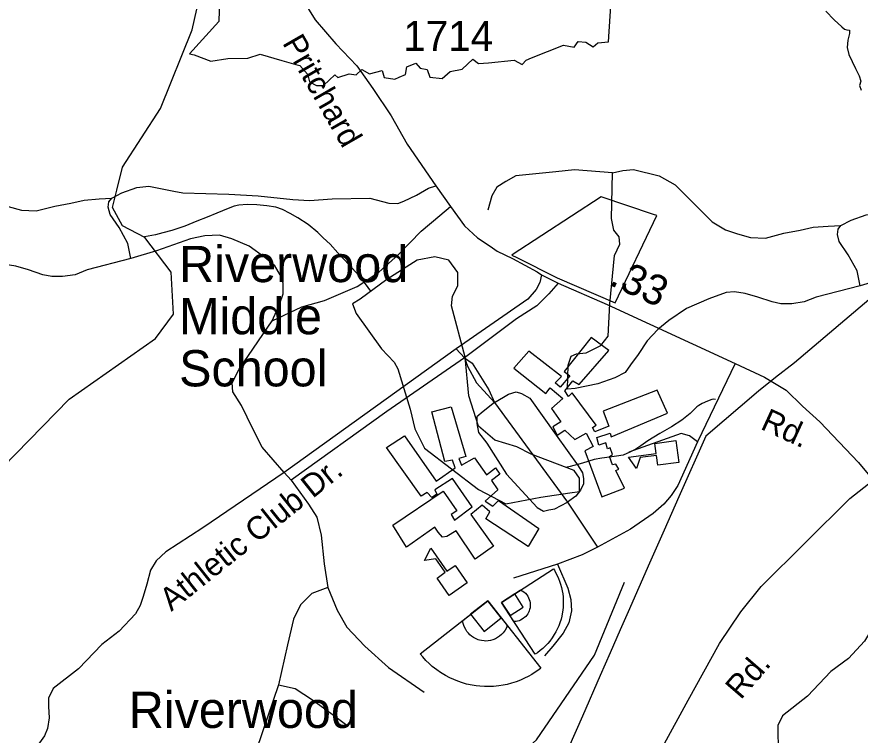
# Model space of a CAD drawing. Extents: x 2169602 to 2449496, y 721995 to 810662.
# Drawn here: x 2409846 to 2413334, y 771093 to 774064 of the extents above; entities that cross this region are included whole.
import ezdxf

# ---------------------------------------------------------------- set-up
doc = ezdxf.new("R2010")
doc.units = 0
doc.layers.add('Default', color=7, linetype='Continuous')

msp = doc.modelspace()

# ---------------------------------------------------------------- linework, layer by layer
at = {"layer": 'Default'}
for p, q in [((2411662.7, 772691.6), (2410951.4, 772180.3)), ((2411662.7, 772691.6), (2411697.3, 772654.6)), ((2412816.2, 772629.9), (2412660.6, 772306.3)), ((2411820.8, 772469.3), (2412123.4, 772056.8)), ((2410981, 772148.2), (2410951.4, 772180.3)), ((2412123.4, 772056.8), (2412246.9, 771871.6)), ((2412082.6, 771800), (2411899.8, 771743.2)), ((2410927.9, 771301), (2410836.5, 771034.3))]:
    msp.add_line(p, q, dxfattribs=at)
for points in [[(2410258.9, 773346.9), (2410282.4, 773442.7), (2410439.5, 773685.5), (2410570.5, 774010.9), (2410660.5, 774409.3), (2410691.5, 774802.3), (2410687.6, 775392.8), (2410778.5, 775518.8), (2410969.6, 775669.1), (2410992.5, 776019.7), (2411050.6, 776146.4), (2411257.5, 776312.8), (2411273.7, 776355.1)], [(2410684.7, 774139.4), (2410681.7, 774045.6), (2410560, 773911.5), (2410579.5, 773906.9), (2410648.2, 773881.3), (2410718.7, 773892.7), (2410800.7, 773893.4), (2410851.7, 773909.4), (2410941.7, 773883.2), (2410999.7, 773867.6), (2411017, 773863.1), (2411048.2, 773827.4), (2411052, 773812.7), (2411056.5, 773795.8), (2411085, 773780.1), (2411114.5, 773780.7), (2411161.5, 773824.4), (2411174, 773812.8), (2411220, 773829.1), (2411249.7, 773824.8), (2411273, 773847), (2411304.7, 773828.3), (2411356.5, 773843.1), (2411364.5, 773813.1), (2411408.7, 773806.4), (2411427, 773814.2), (2411453.5, 773825.6), (2411459, 773857), (2411495.7, 773873.1), (2411513.5, 773851.4), (2411543.5, 773845.9), (2411554.2, 773815.4), (2411605.5, 773809.2), (2411638, 773838.8), (2411688, 773847.6), (2411732.5, 773889.2), (2411755.7, 773870.9), (2411796.5, 773874.7), (2411903.2, 773884.5), (2411935.7, 773867), (2411952, 773885.1), (2411975.2, 773894.4), (2412107, 773947.1), (2412151, 773938.6), (2412167.2, 773962.1), (2412199.5, 773959.9), (2412229.2, 773940.4), (2412249.5, 773957.1), (2412293.5, 773961.5), (2412313, 774281.2)], [(2410684.7, 774139.4), (2410681.7, 774045.6), (2410560, 773911.5), (2410579.5, 773906.9), (2410648.2, 773881.3), (2410718.7, 773892.7), (2410800.7, 773893.4), (2410851.7, 773909.4), (2410941.7, 773883.2), (2410999.7, 773867.6), (2411017, 773863.1), (2411048.2, 773827.4), (2411052, 773812.7), (2411056.5, 773795.8), (2411085, 773780.1), (2411114.5, 773780.7), (2411161.5, 773824.4), (2411174, 773812.8), (2411220, 773829.1), (2411249.7, 773824.8), (2411273, 773847), (2411304.7, 773828.3), (2411356.5, 773843.1), (2411364.5, 773813.1), (2411408.7, 773806.4), (2411427, 773814.2), (2411453.5, 773825.6), (2411459, 773857), (2411495.7, 773873.1), (2411513.5, 773851.4), (2411543.5, 773845.9), (2411554.2, 773815.4), (2411605.5, 773809.2), (2411638, 773838.8), (2411688, 773847.6), (2411732.5, 773889.2), (2411755.7, 773870.9), (2411796.5, 773874.7), (2411903.2, 773884.5), (2411935.7, 773867), (2411952, 773885.1), (2411975.2, 773894.4), (2412107, 773947.1), (2412151, 773938.6), (2412167.2, 773962.1), (2412199.5, 773959.9), (2412229.2, 773940.4), (2412249.5, 773957.1), (2412293.5, 773961.5), (2412313, 774281.2)], [(2411023.3, 774143.7), (2411079.2, 774051.9), (2411164.9, 773952.1), (2411252.7, 773862.4), (2411318.5, 773768.6), (2411393.5, 773654.9), (2411460, 773537.1), (2411578.7, 773365.9), (2411639.3, 773279.5), (2411697.3, 773200.4), (2411751.6, 773151), (2411803.5, 773116.4), (2411833.1, 773095.8), (2411895.3, 773064.2), (2411998.4, 773010.4), (2412015.9, 772997.9), (2412085.1, 772963.3), (2412287.6, 772874.7), (2412816.2, 772629.9), (2412937.6, 772573.4), (2413027.4, 772519.6), (2413094.9, 772453.6), (2413166.4, 772389.5), (2413327.5, 772221.8), (2413387.4, 772147.5)], [(2413192.4, 774088.3), (2413226.4, 774051.9), (2413257.4, 774023.5), (2413268.9, 774013.1), (2413278.2, 774010.3), (2413289.2, 774008.8), (2413289.9, 773995.5), (2413282.2, 773968.3), (2413280.2, 773937.5), (2413287.2, 773908.3), (2413314.7, 773850.7), (2413329.2, 773819.9), (2413336.4, 773798.7), (2413330.7, 773779.9), (2413337.7, 773761.1)], [(2413192.4, 774088.3), (2413226.4, 774051.9), (2413257.4, 774023.5), (2413268.9, 774013.1), (2413278.2, 774010.3), (2413289.2, 774008.8), (2413289.9, 773995.5), (2413282.2, 773968.3), (2413280.2, 773937.5), (2413287.2, 773908.3), (2413314.7, 773850.7), (2413329.2, 773819.9), (2413336.4, 773798.7), (2413330.7, 773779.9), (2413337.7, 773761.1)], [(2409294.1, 773531.4), (2409336.1, 773541.3), (2409380.5, 773546.2), (2409486.7, 773519), (2409553.4, 773482), (2409630, 773405.4), (2409706.6, 773328.9), (2409760.9, 773296.7), (2409810.3, 773279.5), (2409864.6, 773264.6), (2409926.4, 773262.2), (2410002.9, 773281.9), (2410069.6, 773294.3), (2410124, 773306.6), (2410185.7, 773311.6), (2410238.8, 773314)], [(2412309.9, 773418.6), (2412151.8, 773430.9), (2412075.3, 773423.5), (2411909.8, 773406.2), (2411867.8, 773384), (2411830.7, 773359.3), (2411811, 773324.7), (2411793.7, 773265.4)], [(2412123.4, 772524.4), (2412125.9, 772623.2), (2412138.2, 772660.3), (2412160.5, 772670.2), (2412200, 772675.1), (2412261.7, 772704.7), (2412291.4, 772744.3), (2412298.8, 772877.6), (2412317.3, 773077.7), (2412339.5, 773124.6), (2412337.1, 773154.3), (2412314.8, 773181.4), (2412305, 773230.8), (2412309.9, 773418.6)], [(2412309.9, 773418.6), (2412351.9, 773428.4), (2412396.3, 773433.4), (2412502.6, 773406.2), (2412569.2, 773369.2), (2412645.8, 773292.6), (2412722.4, 773216), (2412776.7, 773183.9), (2412826.1, 773166.6), (2412880.5, 773151.8), (2412942.2, 773149.3), (2413018.8, 773169.1), (2413085.5, 773181.4), (2413139.8, 773193.8), (2413201.5, 773198.7), (2413254.6, 773201.2)], [(2409785.9, 772200.8), (2410062.6, 772482.8), (2410419.6, 772734.6), (2410494.4, 772834.8), (2410484.6, 773008.8), (2410375.5, 773152.2), (2410283.4, 773199.9), (2410241.6, 773276.3), (2410258.9, 773346.9)], [(2410317.9, 773064.6), (2410305.5, 773126.3), (2410268.5, 773193), (2410231.4, 773247.3), (2410224, 773277), (2410226.5, 773299.2), (2410238.8, 773314), (2410280.8, 773336.3), (2410342.6, 773358.5), (2410392, 773363.4), (2410495.7, 773343.7), (2410532.7, 773336.3), (2410722.9, 773331.3), (2410843.9, 773323.9), (2410987.2, 773309.1), (2411056.4, 773304.2), (2411150.2, 773311.6), (2411305.8, 773314), (2411384.9, 773294.3), (2411421.9, 773291.8), (2411446.6, 773301.7), (2411498.5, 773326.4), (2411547.9, 773356), (2411578.7, 773365.9)], [(2412081.2, 772985.3), (2412320.9, 772881.3), (2412492.7, 773242.9), (2412479.7, 773247.3), (2412262.7, 773319.6), (2411895.2, 773080.2), (2411893.4, 773079.1), (2411913.9, 773068.4), (2412081.2, 772985.3)], [(2412081.2, 772985.3), (2412320.9, 772881.3), (2412492.7, 773242.9), (2412479.7, 773247.3), (2412262.7, 773319.6), (2411895.2, 773080.2), (2411893.4, 773079.1), (2411913.9, 773068.4), (2412081.2, 772985.3)], [(2411310.4, 772929.2), (2411272.4, 772981), (2411219.9, 773038.8), (2411173.3, 773088.4), (2411141.5, 773124.5), (2411113, 773150.3), (2411091.1, 773171.8), (2411050.9, 773205.9), (2411008.7, 773233.4), (2410976.9, 773251.2), (2410944.7, 773267), (2410916.6, 773276.9), (2410880.5, 773282.8), (2410838.3, 773286.7), (2410798.5, 773288.3), (2410764.7, 773286.1), (2410744.4, 773281.9), (2410720.6, 773271.7), (2410672.6, 773251.8), (2410633, 773235.5), (2410590.8, 773219.1), (2410540.9, 773199.1), (2410487, 773180.5), (2410449.1, 773170.4), (2410419.3, 773162.3), (2410373.7, 773154.6)], [(2410902, 772807.7), (2411024.3, 772864.5), (2411118.1, 772891.7), (2411254, 772948.5), (2411342.9, 773007.8), (2411424.4, 773081.9), (2411518.2, 773178.2), (2411594.8, 773242.4), (2411639.3, 773279.5)], [(2413333.7, 772951.7), (2413321.3, 773013.5), (2413284.3, 773080.2), (2413247.2, 773134.5), (2413239.8, 773164.2), (2413242.3, 773186.4), (2413254.6, 773201.2), (2413296.6, 773223.4), (2413358.4, 773245.7), (2413407.8, 773250.6), (2413511.5, 773230.8), (2413548.6, 773223.4), (2413738.7, 773218.5), (2413859.8, 773211.1), (2414003, 773196.3), (2414072.2, 773191.3), (2414166, 773198.7), (2414321.6, 773201.2), (2414400.7, 773181.4), (2414437.7, 773179), (2414462.4, 773188.9), (2414514.3, 773213.6), (2414563.7, 773243.2), (2414594.6, 773253.1)], [(2410902, 772807.7), (2410932.9, 772874.4), (2410947.7, 772918.8), (2410947.7, 772963.3), (2410935.3, 772997.9), (2410913.1, 773034.9), (2410871.1, 773069.5), (2410806.9, 773116.4), (2410735.3, 773146.1), (2410683.4, 773160.9), (2410624.1, 773158.4), (2410564.8, 773146.1), (2410424.1, 773096.7), (2410317.9, 773064.6)], [(2410317.9, 773064.6), (2410136.3, 773017.6), (2410086.9, 772997.9), (2410035, 772990.5), (2409990.6, 772990.5), (2409953.5, 772997.9), (2409894.3, 773017.6), (2409842.4, 773032.5), (2409797.9, 773039.9), (2409763.4, 773037.4), (2409691.7, 773010.2), (2409600.3, 772970.7), (2409526.2, 772921.3), (2409481.8, 772884.3), (2409437.3, 772837.3), (2409400.3, 772780.5), (2409368.2, 772738.5), (2409345.9, 772706.4), (2409304, 772684.2), (2409232.3, 772659.5), (2409139.7, 772639.7), (2409107.6, 772637.3)], [(2411376.7, 772977.6), (2411266.3, 772897), (2411233.7, 772877), (2411248.8, 772836.9), (2411354, 772691.7), (2411406.7, 772636.5), (2411421.7, 772609), (2411472.1, 772441.3), (2411491.9, 772361), (2411532, 772280.9), (2411755.4, 772109.1), (2411867.9, 772050.5), (2412013.2, 772078), (2412133.5, 772095.5), (2412173.7, 772100.6), (2412173.7, 772155.7), (2412151.1, 772188.2), (2411973.1, 772255.8), (2411913.4, 772286.1), (2411822.7, 772313.5), (2411755.1, 772371.1), (2411715, 772496.3), (2411699.9, 772656.6), (2411643.7, 772868.7), (2411647.3, 772909.6), (2411669.9, 772952.1), (2411669.9, 773007.2), (2411632.3, 773057.3), (2411574.6, 773072.4), (2411501.9, 773057.3), (2411376.7, 772977.6)], [(2413917.8, 772694.9), (2413948.7, 772761.6), (2413963.5, 772806), (2413963.5, 772850.5), (2413951.2, 772885.1), (2413928.9, 772922.1), (2413886.9, 772956.7), (2413822.7, 773003.6), (2413751.1, 773033.2), (2413699.2, 773048.1), (2413640, 773045.6), (2413580.7, 773033.2), (2413439.9, 772983.9), (2413333.7, 772951.7)], [(2412015.9, 772997.9), (2412008.5, 772965.8), (2411993.7, 772936.1), (2411959.1, 772896.6), (2411662.7, 772691.6)], [(2413497.2, 773002.1), (2413062.4, 772633.4), (2412984.2, 772572.2), (2412912.9, 772515.5), (2412695.7, 772329.8), (2412584.4, 772078.8), (2412523.4, 771940.9), (2412462.9, 771804.1), (2412373.7, 771602.9), (2412341.4, 771529.4), (2412299.7, 771434.1), (2412258.2, 771339.9), (2412184.9, 771172.6), (2412126.9, 771040.4), (2412105.4, 771000.9), (2412076.4, 770948.1), (2412056.2, 770910.9)], [(2413497.2, 773002.1), (2413062.4, 772633.4), (2412984.2, 772572.2), (2412912.9, 772515.5), (2412695.7, 772329.8), (2412584.4, 772078.8), (2412523.4, 771940.9), (2412462.9, 771804.1), (2412373.7, 771602.9), (2412341.4, 771529.4), (2412299.7, 771434.1), (2412258.2, 771339.9), (2412184.9, 771172.6), (2412126.9, 771040.4), (2412105.4, 771000.9), (2412076.4, 770948.1), (2412056.2, 770910.9)], [(2412085.1, 772963.3), (2412045.6, 772918.8), (2411996.2, 772869.4), (2411912.2, 772815.1), (2411697.3, 772654.6)], [(2413333.7, 772951.7), (2413152.1, 772904.8), (2413102.7, 772885.1), (2413050.9, 772877.6), (2413006.4, 772877.6), (2412969.4, 772885.1), (2412910.1, 772904.8), (2412858.2, 772919.6), (2412813.8, 772927), (2412779.2, 772924.6), (2412707.6, 772897.4), (2412616.2, 772857.9), (2412542.1, 772808.5), (2412497.6, 772771.4), (2412453.2, 772724.5), (2412416.1, 772667.7), (2412384, 772625.7), (2412361.8, 772593.6), (2412319.8, 772571.4), (2412248.2, 772546.7), (2412155.5, 772526.9), (2412123.4, 772524.4)], [(2410951.4, 772180.3), (2410861.2, 772284.1), (2410821.7, 772360.6), (2410774.8, 772457), (2410739, 772513.8), (2410736.5, 772550.8), (2410766.1, 772607.6), (2410902, 772807.7)], [(2411697.3, 772654.6), (2411376.2, 772432.3), (2410981, 772148.2)], [(2411697.3, 772654.6), (2411729.4, 772632.3), (2411798.6, 772521.2), (2411820.8, 772469.3)], [(2411697.3, 772654.6), (2411709.7, 772620), (2411746.7, 772550.8), (2411820.8, 772469.3)], [(2411820.8, 772469.3), (2411878.8, 772503.9), (2411911, 772513.8), (2411933.2, 772506.4), (2411967.8, 772486.6), (2412076.4, 772333.5), (2412167.8, 772207.5), (2412185.1, 772177.9), (2412190.1, 772155.6), (2412190.1, 772133.4), (2412177.7, 772106.2), (2412157.9, 772081.5), (2412123.4, 772056.8)], [(2412736, 772481.5), (2412726.2, 772483.4), (2412720.4, 772481.4), (2412702.4, 772475.2), (2412680.2, 772465.2), (2412666.5, 772457.1), (2412658.3, 772451), (2412630.8, 772423.2), (2412596.6, 772396.7), (2412553.1, 772368.4), (2412505.1, 772340.4), (2412455.5, 772310.1), (2412427.4, 772290), (2412405.7, 772275.9), (2412381.5, 772263.7), (2412354, 772251.3), (2412326.1, 772247.4), (2412297.8, 772243.1), (2412266, 772239), (2412234.1, 772232.9), (2412186.1, 772218.6), (2412134, 772204.2), (2412117.2, 772201.1)], [(2411820.8, 772469.3), (2411775.1, 772432.3), (2411747.9, 772410), (2411747.9, 772382.9), (2411755.3, 772345.8), (2411789.9, 772301.4), (2411871.4, 772172.9), (2411997.4, 772034.6), (2412024.6, 772019.8), (2412046.8, 772024.7), (2412071.5, 772029.7), (2412123.4, 772056.8)], [(2412660.6, 772306.3), (2412628.5, 772331), (2412593.9, 772340.9), (2412376.5, 772264.3)], [(2412660.6, 772306.3), (2412579.1, 772126), (2412551.9, 772084), (2412522.3, 772049.4), (2412477.8, 772009.9), (2412383.9, 771945.7), (2412246.9, 771871.6)], [(2410951.4, 772180.3), (2410615.5, 771950.6), (2410462.3, 771851.8), (2410422.8, 771814.8), (2410398.1, 771775.3), (2410383.3, 771718.5), (2410368.5, 771666.6), (2410356.1, 771629.5), (2410336.4, 771595), (2410269.7, 771523.3), (2410196.8, 771469)], [(2410891.6, 768409.5), (2411126.8, 768667.7), (2411332, 768896.9), (2411459.5, 769035.5), (2411657, 769254.4), (2411895.6, 769519.6), (2412041, 769673.5), (2412150.5, 769818.9), (2412192.4, 769906.1), (2412228.3, 770013.9), (2412254.8, 770128.5), (2412312.2, 770338.9), (2412366.9, 770581.8), (2412449.8, 770893.1), (2412473.8, 770961.5), (2412515.7, 771043.6), (2412622.6, 771238.6), (2412752.6, 771472.9), (2412839.8, 771602.9), (2412924.6, 771707.9), (2413291.7, 772071.8), (2413387.4, 772147.5)], [(2410981, 772148.2), (2411052.7, 772049.4), (2411087.2, 771995.1), (2411104.5, 771921), (2411116.9, 771802.4), (2411131.7, 771703.6)], [(2413967.2, 772067.5), (2413631.3, 771837.8), (2413478.2, 771739), (2413438.7, 771702), (2413414, 771662.4), (2413399.1, 771605.6), (2413384.3, 771553.8), (2413372, 771516.7), (2413352.2, 771482.1), (2413285.5, 771410.5), (2413212.7, 771356.2)], [(2412246.9, 771871.6), (2412183.9, 771839.5), (2412082.6, 771800)], [(2412082.6, 771800), (2412124.6, 771701.2), (2412137, 771654.2), (2412139.4, 771607.3), (2412129.5, 771557.9), (2412104.8, 771515.9), (2412062.9, 771461.6), (2412028.3, 771422.1)], [(2407593.3, 768488.6), (2407969.6, 768561.8), (2408193.6, 768635.9), (2409100.5, 768791.2), (2409467.6, 768810), (2409616.6, 769020.2), (2409881.5, 769205), (2410196.5, 769523.3), (2410328.6, 769730.6), (2410592.5, 770233.6), (2410766.6, 770341.6), (2411514.6, 770644.5), (2411995.6, 771074.3), (2412234.5, 771423.7), (2412358.6, 771726.2)], [(2411131.7, 771703.6), (2411066.2, 771678.9), (2411019.3, 771632), (2410989.7, 771572.7), (2410965, 771466.5), (2410927.9, 771301)], [(2411131.7, 771703.6), (2411171.2, 771609.8), (2411210.7, 771540.6), (2411284.8, 771461.6), (2411382.4, 771372.7), (2411530.6, 771271.4)], [(2410196.8, 771469), (2410100.5, 771367.7), (2409996.8, 771286.2), (2409977, 771246.7), (2409977, 771212.1), (2409979.5, 771165.2), (2409972.1, 771120.7), (2409959.7, 771091.1), (2409940, 771061.5), (2409822.6, 770913.3), (2409702.2, 770758.2)], [(2413212.7, 771356.2), (2413116.3, 771254.9), (2413012.6, 771173.4), (2412992.8, 771133.9), (2412992.8, 771099.3), (2412995.3, 771052.4), (2412987.9, 771007.9), (2412975.5, 770978.3), (2412955.8, 770948.6), (2412838.5, 770800.4), (2412718, 770645.3)], [(2410927.9, 771301), (2410997.1, 771286.2), (2411068.7, 771239.3), (2411150.2, 771180), (2411216.9, 771130.6)]]:
    msp.add_lwpolyline(points, dxfattribs=at)
for points in [[(2411963.4, 772681.3), (2411900.8, 772610.9), (2412033.7, 772506.6), (2412052, 772530), (2412104.1, 772485.7), (2412057.2, 772444), (2412096.3, 772389.2), (2412062.4, 772368.3), (2412080.6, 772334.4), (2412111.9, 772355.3), (2412153.6, 772316.2), (2412200.5, 772342.2), (2412229.2, 772287.5), (2412195.3, 772269.2), (2412265.6, 772078.8), (2412359.4, 772115.3), (2412323, 772188.4), (2412336, 772193.6), (2412323, 772214.4), (2412309.9, 772211.8), (2412296.9, 772245.7), (2412309.9, 772253.6), (2412299.5, 772282.3), (2412289.1, 772277), (2412281.3, 772303.1), (2412252.6, 772292.7), (2412244.8, 772324), (2412299.5, 772342.2), (2412304.7, 772326.6), (2412536.6, 772425.7), (2412494.9, 772519.6), (2412270.9, 772433.5), (2412294.3, 772370.9), (2412237, 772347.5), (2412226.6, 772365.7), (2412242.2, 772376.2), (2412143.2, 772509.2), (2412127.5, 772493.5), (2412111.9, 772517), (2412145.8, 772558.7), (2412171.8, 772543.1), (2412294.3, 772683.9), (2412221.3, 772738.7), (2412109.3, 772597.8), (2412132.8, 772579.6), (2412093.7, 772532.6), (2412072.8, 772550.9), (2412098.9, 772577)], [(2411400.3, 771961.7), (2411608.8, 772102.5), (2411666.1, 772021.7), (2411642.7, 772006), (2411655.7, 771982.6), (2411728.6, 772037.3), (2411647.9, 772154.7), (2411574.9, 772107.8), (2411582.7, 772089.5), (2411561.9, 772076.5), (2411543.6, 772097.3), (2411517.6, 772081.7), (2411374.3, 772282.5), (2411449.8, 772332), (2411580.1, 772144.3), (2411658.3, 772199), (2411647.9, 772230.3), (2411616.6, 772225.1), (2411561.9, 772431.2), (2411642.7, 772452), (2411702.6, 772246), (2411673.9, 772238.2), (2411684.4, 772209.5), (2411739.1, 772240.8), (2411788.6, 772170.3), (2411825.1, 772199), (2411843.3, 772173), (2411809.4, 772146.9), (2411835.5, 772107.8), (2411783.4, 772060.8), (2411814.6, 772039.9), (2411838.1, 772063.4), (2412004.8, 771948.7), (2411960.5, 771873), (2411786, 771987.8), (2411801.6, 772016.5), (2411770.3, 772045.2), (2411723.4, 772006), (2411817.2, 771875.6), (2411741.7, 771820.9), (2411663.5, 771938.2), (2411624.4, 771914.8), (2411606.2, 771912.1), (2411587.9, 771933), (2411574.9, 771953.9), (2411457.7, 771870.4)], [(2412584.2, 772221.4), (2412496.9, 772209.4), (2412491.3, 772250.5), (2412424.3, 772241.2), (2412408.5, 772196.3), (2412375.5, 772243.2), (2412490.1, 772259), (2412484.4, 772300.1), (2412571.7, 772312.1)], [(2411634, 771670.9), (2411583.7, 771743.3), (2411617.7, 771766.9), (2411579.1, 771822.4), (2411531.9, 771816.1), (2411558.8, 771866.8), (2411624.8, 771771.9), (2411658.8, 771795.5), (2411709.1, 771723.2)], [(2411850.5, 771642.4), (2412064.9, 771781.6), (2412069, 771775.2), (2412075.4, 771764), (2412080.7, 771753.5), (2412085.9, 771741.8), (2412090.3, 771730.7), (2412094.7, 771717.7), (2412098.6, 771704.5), (2412101.6, 771690.4), (2412103.7, 771677.4), (2412105.1, 771665.7), (2412105.9, 771651.9), (2412106, 771636.7), (2412105.3, 771622.1), (2412104, 771609.9), (2412101.9, 771595.7), (2412099.8, 771585.5), (2412096.7, 771573.3), (2412091.7, 771557.4), (2412087.2, 771545.5), (2412080.9, 771531.6), (2412075, 771520.1), (2412068.8, 771509.5), (2412060.6, 771496.6), (2412049.9, 771482.6), (2412041.6, 771472.4), (2412029.8, 771460.2), (2412020.8, 771451.7), (2412010.7, 771443.2), (2411999.3, 771434.4), (2411989.7, 771428.1)], [(2411850.5, 771642.4), (2411929.6, 771693.9), (2411935.9, 771690.8), (2411942.6, 771686.2), (2411949.3, 771680.2), (2411954.6, 771674.3), (2411958.9, 771668.1), (2411962.4, 771662), (2411965.5, 771654.8), (2411967.7, 771647.3), (2411968.8, 771640.4), (2411969.4, 771633.4), (2411969.2, 771626.1), (2411968.4, 771620.6), (2411966.9, 771613.6), (2411964.7, 771607.3), (2411963.5, 771603.6), (2411959.1, 771595.7), (2411955.2, 771590.2), (2411950.7, 771584.6), (2411946.1, 771580.2), (2411941.3, 771576.6), (2411935.4, 771572.6), (2411929.6, 771569.5), (2411922.9, 771566.8), (2411917.1, 771565.3), (2411911.2, 771563.9), (2411905.9, 771563.5), (2411901.8, 771563.3)], [(2411850.5, 771642.4), (2411885.8, 771588.1), (2411940.1, 771623.4), (2411904.9, 771677.7)], [(2411793.3, 771649.1), (2412013, 771370.3), (2412004.7, 771363.8), (2411990, 771353.5), (2411976.1, 771344.8), (2411960.7, 771336.2), (2411945.9, 771328.6), (2411928.5, 771320.9), (2411910.7, 771313.9), (2411891.4, 771307.9), (2411873.7, 771303.3), (2411857.8, 771300), (2411838.8, 771297.2), (2411817.8, 771295), (2411797.5, 771294.1), (2411780.4, 771294.4), (2411760.6, 771295.5), (2411746.1, 771297.1), (2411729, 771299.9), (2411706.3, 771304.8), (2411689.3, 771309.5), (2411669.3, 771316.3), (2411652.6, 771323.1), (2411637.1, 771330.4), (2411618.3, 771340), (2411597.5, 771353), (2411582.3, 771363.3), (2411564, 771378), (2411551.1, 771389.4), (2411538.1, 771402.3), (2411524.4, 771417), (2411514.5, 771429.4)], [(2411793.3, 771649.1), (2411874.5, 771546.3), (2411871, 771537.2), (2411865.5, 771527.3), (2411858, 771517.2), (2411850.5, 771509.2), (2411842.6, 771502.5), (2411834.5, 771496.8), (2411825, 771491.6), (2411814.9, 771487.7), (2411805.5, 771485.2), (2411795.8, 771483.5), (2411785.8, 771482.8), (2411778.1, 771483.3), (2411768.1, 771484.5), (2411759.2, 771486.7), (2411754, 771488), (2411742.4, 771493), (2411734.3, 771497.7), (2411726, 771503.2), (2411719.4, 771509), (2411713.8, 771515.3), (2411707.6, 771522.8), (2411702.4, 771530.5), (2411697.9, 771539.4), (2411695, 771547.2), (2411692.4, 771555.3), (2411691.1, 771562.4), (2411690.4, 771568.1)], [(2411793.3, 771649.1), (2411722.6, 771593.4), (2411778.3, 771522.7), (2411849, 771578.4)]]:
    msp.add_lwpolyline(points, close=True, dxfattribs=at)

# ---------------------------------------------------------------- texts
for s, height, p in [('1714', 125, (2411444.2, 773922.7)), ('Riverwood', 150, (2410517.1, 772967.1)), ('Middle', 150, (2410517.1, 772751.5)), ('School', 150, (2410517.1, 772535.9)), ('Riverwood', 150, (2410308.9, 771123.4))]:
    msp.add_text(s, height=height, dxfattribs=at).set_placement(p)
for s, height, rotation, p in [('Pritchard', 95, 299.9235, (2410942.1, 773956.6)), ('.33', 125, 335.312, (2412291, 772958)), ('Rd.', 95, 335.4104, (2412917.3, 772361.3)), ('Athletic Club Dr.', 95, 38.626, (2410484.7, 771603)), ('Rd.', 95, 49.1312, (2412840, 771236.8))]:
    msp.add_text(s, height=height, rotation=rotation, dxfattribs=at).set_placement(p)

doc.saveas('drawing.dxf')
